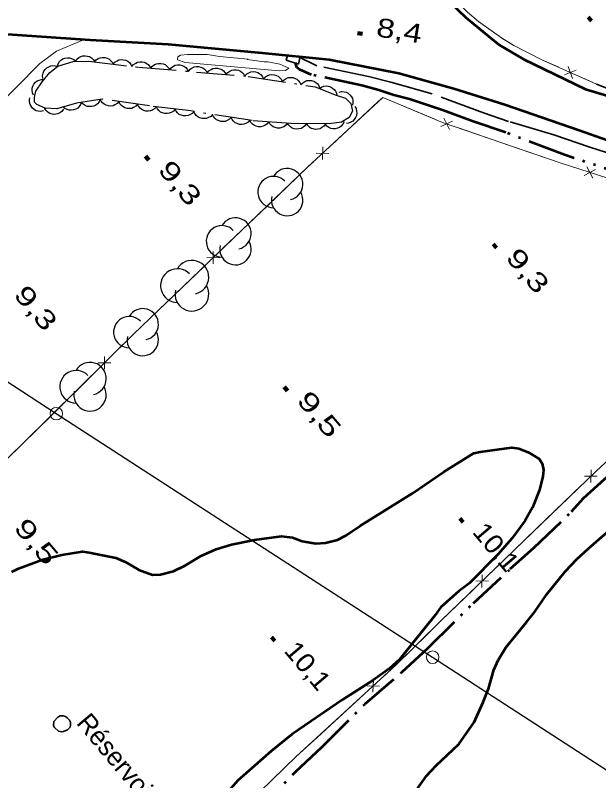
# Model space of a CAD drawing. Extents: x 386081 to 389416, y 5130568 to 5134082.
# Drawn here: x 386756.8 to 386849.4, y 5133230.6 to 5133352 of the extents above; entities that cross this region are included whole.
import ezdxf

# ---------------------------------------------------------------- set-up
doc = ezdxf.new("R2010")
doc.units = 0
doc.header["$LTSCALE"] = 1.2
for name, pattern in [('DASH_DOUBLE_DOT', [9.2, 5, -1.2, 0.3, -1.2, 0.3, -1.2]), ('DOT_DASHED', [7.7, 5, -1.2, 0.3, -1.2]), ('LONG_DASHED', [7.5, 6, -1.5])]:
    doc.linetypes.add(name, pattern=pattern)
for name, color, linetype, lineweight in [('1', 7, 'Continuous', 53), ('19', 7, 'Continuous', 13), ('2', 7, 'Continuous', 13), ('21', 7, 'LONG_DASHED', 35), ('26', 7, 'Continuous', 35), ('3', 7, 'Continuous', 140), ('33', 7, 'Continuous', 35), ('36', 7, 'Continuous', 13), ('37', 7, 'Continuous', 13), ('4', 7, 'DASH_DOUBLE_DOT', 53), ('44', 7, 'Continuous', 25)]:
    doc.layers.add(name, color=color, linetype=linetype, lineweight=lineweight)

msp = doc.modelspace()

# ---------------------------------------------------------------- linework, layer by layer
at = {"layer": '1'}
for points in [[(386756.3, 5133263.72), (386757.37, 5133264.23), (386761.19, 5133265.65), (386764.2, 5133266.41), (386767.48, 5133266.92), (386768.56, 5133266.78), (386772.79, 5133265.92), (386774.36, 5133265.26), (386776.42, 5133264.01), (386778.63, 5133263.24), (386779.89, 5133263.3), (386781.93, 5133263.84), (386783.78, 5133264.69), (386786.36, 5133266.25), (386788.69, 5133267.28), (386791.15, 5133268.03), (386794.81, 5133268.8), (386799.11, 5133269.37), (386800.82, 5133269.13), (386802.35, 5133268.59), (386804.56, 5133268.18), (386806.06, 5133268.3), (386807.95, 5133268.8), (386809.27, 5133269.48), (386811.58, 5133271.01), (386819.81, 5133276.11), (386824.83, 5133279.59), (386829.63, 5133282.51), (386830.63, 5133282.73), (386835.64, 5133283.43), (386836.77, 5133283.28), (386838.23, 5133282.71), (386839.98, 5133281.62), (386840.48, 5133280.91), (386840.69, 5133279.91), (386840.57, 5133278.84), (386840.01, 5133276.74), (386838.92, 5133273.94), (386837.74, 5133271.84), (386835.71, 5133269.03), (386833.44, 5133266.45), (386828.95, 5133261.92), (386827.24, 5133260.63), (386824.37, 5133258.09), (386823.46, 5133256.83), (386817.84, 5133249.78), (386816.25, 5133248.38), (386813.64, 5133246.51), (386808.84, 5133243.47), (386800.8, 5133237.95), (386797.46, 5133235.26), (386792.16, 5133230.61), (386790.32, 5133228.51)], [(386820.54, 5133229.18), (386822.1, 5133231.34), (386823.65, 5133233), (386827.21, 5133236.38), (386829.64, 5133239.89), (386831.09, 5133243.04), (386831.96, 5133245.13), (386832.79, 5133248.15), (386833.48, 5133249.7), (386834.67, 5133251.73), (386837.97, 5133255.73), (386839.22, 5133257.33), (386841.22, 5133260.16), (386844.09, 5133263.74), (386845.96, 5133265.7), (386847.83, 5133267.43), (386852, 5133271.05)]]:
    msp.add_lwpolyline(points, dxfattribs=at)
at = {"layer": '19'}
msp.add_lwpolyline([(386767.65, 5133348.12), (386763.38, 5133346.29), (386760.72, 5133344.34), (386753.09, 5133336.66), (386750.01, 5133333.3), (386745.36, 5133327.43), (386742.09, 5133323.01), (386739.6, 5133319.18), (386736.31, 5133314.67), (386731.99, 5133309.7), (386730.51, 5133307.71), (386727.73, 5133304.55), (386724.87, 5133300.61)], dxfattribs=at)
at = {"layer": '2'}
msp.add_lwpolyline([(386796.33, 5133344.59), (386796.9, 5133344.59), (386798.8, 5133344.22), (386800.27, 5133343.58), (386799.73, 5133343.24), (386798.74, 5133343.2), (386783.79, 5133344.5), (386782.59, 5133344.92), (386782.61, 5133345.42), (386783.06, 5133345.66), (386784.16, 5133345.78), (386787.34, 5133345.76), (386789.23, 5133345.46), (386793.77, 5133345.05), (386793.63, 5133344.96)], close=True, dxfattribs=at)
at = {"layer": '21', "linetype": 'Continuous', "lineweight": 53}
for points in [[(386811.69, 5133375.4), (386813.23, 5133373.46), (386814.1, 5133372.23), (386818.48, 5133364.01), (386821.69, 5133359.17), (386823.69, 5133356.39), (386827.14, 5133352.78), (386828.34, 5133351.65), (386832.24, 5133348.39), (386833.63, 5133347.32), (386837.49, 5133345.02), (386847.33, 5133340.29), (386858.17, 5133337.03), (386859.4, 5133336.55), (386863.39, 5133335.47), (386876.93, 5133330.57), (386884.36, 5133328.52), (386900.39, 5133323.67), (386904.83, 5133322.45), (386912.94, 5133320.47), (386913.79, 5133320.34)], [(386919.15, 5133311.75), (386911.03, 5133313.95), (386899, 5133317.79), (386885.66, 5133321.2), (386873.77, 5133324.65), (386859.8, 5133328.96), (386846.32, 5133333.74), (386834.54, 5133337.8), (386826.44, 5133340.32), (386817.71, 5133342.76), (386806.67, 5133344.93), (386796, 5133346), (386781.08, 5133347.37), (386768.73, 5133348.04), (386751.66, 5133349.21), (386737.07, 5133350.34), (386720.81, 5133350.76), (386710.23, 5133351.13), (386682.83, 5133351.49), (386670.45, 5133351.74), (386659.6, 5133351.51), (386645.78, 5133351.65), (386605.06, 5133351.34)]]:
    msp.add_lwpolyline(points, dxfattribs=at)
at = {"layer": '21'}
for points in [[(386905.51, 5133313.68), (386903.15, 5133314.42), (386899.62, 5133315.84), (386897.38, 5133316.65), (386894.67, 5133317.49), (386891.66, 5133318.32), (386883.74, 5133319.98), (386877.3, 5133321.64), (386874.6, 5133322.6), (386860.55, 5133326.72), (386851.98, 5133329.82), (386848.01, 5133331.05), (386842.3, 5133333.03), (386835.13, 5133335.15), (386831.17, 5133336.51), (386823.02, 5133339.55), (386816.45, 5133341.4), (386812.88, 5133342.29), (386804.69, 5133343.98), (386801.67, 5133345.43)], [(386849.06, 5133341.08), (386851.65, 5133340.05), (386856.09, 5133338.55), (386867.02, 5133335.13), (386871.2, 5133333.75), (386874.95, 5133332.34), (386878.61, 5133331.2)]]:
    msp.add_lwpolyline(points, dxfattribs=at)
at = {"layer": '26'}
for p, q in [((386799.8, 5133344.85), (386800.1, 5133345.75)), ((386801.8, 5133344.25), (386799.8, 5133344.85)), ((386801.8, 5133344.25), (386802, 5133345.25))]:
    msp.add_line(p, q, dxfattribs=at)
at = {"layer": '3'}
for p, q in [((386847.78, 5133351.72), (386848.29, 5133351.11)), ((386811.15, 5133349.17), (386811.93, 5133349.04)), ((386777.5, 5133329.62), (386778.01, 5133329.01)), ((386832.69, 5133315.71), (386833.2, 5133315.1)), ((386799.51, 5133293.05), (386800.02, 5133292.44)), ((386827.41, 5133272.19), (386827.92, 5133271.58)), ((386797.51, 5133253.35), (386798.02, 5133252.74))]:
    msp.add_line(p, q, dxfattribs=at)
at = {"layer": '33'}
msp.add_lwpolyline([(386765.05, 5133240.54), (386764.78, 5133240.75), (386764.41, 5133240.87), (386763.97, 5133240.87), (386763.6, 5133240.68), (386762.96, 5133239.96), (386762.89, 5133239.35), (386763.08, 5133239.04), (386763.67, 5133238.46), (386764.22, 5133238.34), (386764.5, 5133238.38), (386765.12, 5133238.63), (386765.52, 5133239.09), (386765.61, 5133239.37), (386765.58, 5133239.89), (386765.42, 5133240.17)], close=True, dxfattribs=at)
at = {"layer": '36', "lineweight": 25}
msp.add_lwpolyline([(386529.48, 5133338.34), (386646.14, 5133320.91), (386734.05, 5133307.9), (386763.33, 5133288.82), (386823.06, 5133250.19), (386965.77, 5133157.68), (387040.78, 5133098.87), (387093.59, 5133057.78), (387159.68, 5133026.76), (387228.64, 5132973.67), (387297.42, 5132941.46), (387339.88, 5132913.57), (387352.13, 5132976.96), (387402.17, 5132955.12), (387471.5, 5132924.49), (387529.57, 5132869.95)], dxfattribs=at)
at = {"layer": '36'}
for centre in [(386763.348, 5133288.8), (386823.078, 5133250.17)]:
    msp.add_circle(centre, 1, dxfattribs=at)
at = {"layer": '37'}
for p, q in [((386843.99, 5133342.57), (386845.86, 5133343.28)), ((386845.28, 5133341.99), (386844.57, 5133343.86)), ((386846.75, 5133342.11), (386849.08, 5133341.07)), ((386807.07, 5133331.46), (386814.4, 5133338.27)), ((386824.4, 5133334.35), (386826.2, 5133335.22)), ((386825.74, 5133333.89), (386824.86, 5133335.68)), ((386827.2, 5133334.13), (386836.65, 5133330.88)), ((386805.57, 5133329.1), (386805.64, 5133331.1)), ((386806.61, 5133330.07), (386804.61, 5133330.14)), ((386847.13, 5133326.6), (386848.92, 5133327.51)), ((386848.48, 5133326.17), (386847.57, 5133327.95)), ((386789.68, 5133314.92), (386796.9, 5133321.84)), ((386788.22, 5133312.54), (386788.26, 5133314.54)), ((386789.24, 5133313.52), (386787.24, 5133313.56)), ((386779.57, 5133305.24), (386786.79, 5133312.16)), ((386770.97, 5133295.86), (386770.98, 5133297.87)), ((386771.98, 5133296.86), (386769.98, 5133296.87)), ((386762.45, 5133288.42), (386769.56, 5133295.46)), ((386849.2, 5133278.88), (386847.2, 5133278.91)), ((386848.18, 5133277.89), (386848.22, 5133279.9)), ((386839.56, 5133270.57), (386846.76, 5133277.51)), ((386832.36, 5133263.63), (386839.56, 5133270.57)), ((386830.9, 5133261.25), (386830.94, 5133263.25)), ((386831.92, 5133262.23), (386829.92, 5133262.27)), ((386813.58, 5133244.61), (386813.67, 5133246.61)), ((386814.62, 5133245.56), (386812.62, 5133245.65)), ((386804.78, 5133237.49), (386812.15, 5133244.26))]:
    msp.add_line(p, q, dxfattribs=at)
for points in [[(386818.35, 5133365.94), (386819.15, 5133364.46), (386820.91, 5133361.61), (386824.36, 5133357.02), (386826.58, 5133354.52), (386828.61, 5133352.5), (386830.33, 5133350.98), (386833.98, 5133348.39), (386835.94, 5133347.18), (386840.42, 5133344.94), (386849.08, 5133341.07)], [(386826.5, 5133354.61), (386826.58, 5133354.52), (386828.61, 5133352.5), (386830.33, 5133350.98), (386833.98, 5133348.39), (386834.19, 5133348.26)], [(386834.19, 5133348.26), (386835.94, 5133347.18), (386840.42, 5133344.94), (386843.1, 5133343.74)], [(386593.59, 5133128.09), (386619.2, 5133152.08), (386649.9, 5133181.13), (386669.49, 5133200.45), (386685.98, 5133215.74), (386709.48, 5133238.08), (386750.18, 5133276.49), (386758, 5133284.01), (386775.58, 5133301.42), (386803.21, 5133327.88), (386815.15, 5133338.96), (386824.65, 5133335.01), (386843.49, 5133328.53), (386850.89, 5133326.13), (386860.15, 5133323), (386869.12, 5133320.4), (386877.97, 5133317.96), (386882.31, 5133316.98), (386889.35, 5133314.97), (386892.65, 5133314.47), (386900.06, 5133313.13)], [(386814.4, 5133338.27), (386815.15, 5133338.96), (386823.44, 5133335.51)], [(386836.65, 5133330.88), (386843.49, 5133328.53), (386846.12, 5133327.68)], [(386796.9, 5133321.84), (386803.21, 5133327.88), (386804.14, 5133328.74)], [(386669.49, 5133200.45), (386683.97, 5133183.96), (386701.46, 5133165.09), (386715.01, 5133150.92), (386727.96, 5133163.46), (386746.64, 5133181.9), (386763.45, 5133198.12), (386790.04, 5133223.39), (386801.43, 5133234.42), (386817.32, 5133249), (386824.42, 5133255.99), (386849.04, 5133279.7), (386869.98, 5133299.03), (386874.17, 5133303.31), (386874.92, 5133304.17), (386875.99, 5133305.83), (386876.61, 5133307.19), (386877.06, 5133308.73), (386877.63, 5133311.76)], [(386772.4, 5133298.27), (386775.58, 5133301.42), (386779.57, 5133305.24)], [(386755.31, 5133281.42), (386758, 5133284.01), (386762.45, 5133288.42)], [(386822.3, 5133253.9), (386824.42, 5133255.99), (386829.48, 5133260.86)], [(386815.1, 5133246.96), (386817.32, 5133249), (386822.3, 5133253.9)], [(386797.51, 5133230.63), (386801.43, 5133234.42), (386804.78, 5133237.49)]]:
    msp.add_lwpolyline(points, dxfattribs=at)
at = {"layer": '4'}
for points in [[(386895.94, 5133314.62), (386890.76, 5133315.56), (386887.43, 5133316.35), (386883.85, 5133317.38), (386879.14, 5133318.88), (386868.87, 5133321.67), (386858.53, 5133324.89), (386856, 5133325.83), (386843.99, 5133329.86), (386834.7, 5133333.39), (386829.5, 5133335.14), (386824.79, 5133336.89), (386819.41, 5133338.7), (386816.93, 5133339.33), (386814.51, 5133340.14), (386811.85, 5133340.83), (386803.85, 5133342.56), (386801.93, 5133343.38), (386801.5, 5133343.69), (386801.32, 5133344.49)], [(386793.08, 5133223.62), (386801.31, 5133231.99), (386805.55, 5133235.93), (386812.34, 5133242.76), (386818.2, 5133247.8), (386822.25, 5133251.56), (386829.54, 5133258.76), (386835.4, 5133264.17), (386839.14, 5133267.5), (386845.13, 5133273.28), (386847, 5133275.38), (386855.85, 5133283.38), (386861.71, 5133288.55), (386864.83, 5133291.5), (386871.26, 5133298.37), (386872.7, 5133300.03), (386875.7, 5133303.24), (386876.76, 5133304.53), (386878.39, 5133307.99), (386879.28, 5133310.95)]]:
    msp.add_lwpolyline(points, dxfattribs=at)
at = {"layer": '44', "linetype": 'DOT_DASHED'}
msp.add_lwpolyline([(386761.6, 5133337.25), (386760.24, 5133337.86), (386759.87, 5133338.22), (386759.87, 5133338.96), (386760.12, 5133339.95), (386761.1, 5133341.44), (386762.34, 5133342.92), (386763.57, 5133343.92), (386766.04, 5133344.67), (386768.51, 5133344.69), (386776.41, 5133343.77), (386793.81, 5133342.3), (386804.41, 5133340.65), (386807.74, 5133339.32), (386809.22, 5133338.84), (386810.09, 5133337.99), (386810.33, 5133336.76), (386809.84, 5133335.77), (386808.61, 5133335.02), (386806.63, 5133334.76), (386800.59, 5133334.84), (386794.42, 5133335.28), (386784.68, 5133336.81), (386778.14, 5133337.62), (386770.61, 5133338.67), (386766.53, 5133338.03), (386763.45, 5133337.14)], close=True, dxfattribs=at)
at = {"layer": '44'}
for points in [[(386763.51, 5133343.9), (386763.63, 5133344.3), (386763.86, 5133344.64), (386764.08, 5133344.88), (386764.38, 5133345.07), (386764.72, 5133345.21), (386765.1, 5133345.25), (386765.43, 5133345.26), (386765.76, 5133345.16), (386766.1, 5133345), (386766.38, 5133344.77)], [(386766.39, 5133344.67), (386766.62, 5133345.02), (386766.94, 5133345.28), (386767.22, 5133345.45), (386767.56, 5133345.55), (386767.92, 5133345.58), (386768.3, 5133345.52), (386768.62, 5133345.43), (386768.91, 5133345.24), (386769.19, 5133344.99), (386769.39, 5133344.7)], [(386769.39, 5133344.59), (386769.66, 5133344.9), (386770, 5133345.12), (386770.3, 5133345.26), (386770.65, 5133345.31), (386771.02, 5133345.3), (386771.39, 5133345.19), (386771.69, 5133345.07), (386771.96, 5133344.84), (386772.2, 5133344.56), (386772.37, 5133344.24)], [(386772.37, 5133344.24), (386772.64, 5133344.56), (386772.98, 5133344.78), (386773.28, 5133344.91), (386773.63, 5133344.96), (386774, 5133344.95), (386774.37, 5133344.85), (386774.67, 5133344.72), (386774.94, 5133344.5), (386775.18, 5133344.21), (386775.35, 5133343.89)], [(386775.34, 5133343.86), (386775.6, 5133344.19), (386775.94, 5133344.41), (386776.24, 5133344.56), (386776.58, 5133344.62), (386776.95, 5133344.62), (386777.32, 5133344.53), (386777.63, 5133344.41), (386777.91, 5133344.2), (386778.15, 5133343.92), (386778.33, 5133343.61)], [(386761.19, 5133341.99), (386761.15, 5133342.4), (386761.24, 5133342.8), (386761.35, 5133343.11), (386761.55, 5133343.39), (386761.82, 5133343.65), (386762.15, 5133343.84), (386762.45, 5133343.97), (386762.8, 5133344.01), (386763.17, 5133343.98), (386763.52, 5133343.88)], [(386778.33, 5133343.61), (386778.59, 5133343.93), (386778.93, 5133344.16), (386779.23, 5133344.31), (386779.57, 5133344.37), (386779.94, 5133344.37), (386780.31, 5133344.28), (386780.62, 5133344.16), (386780.89, 5133343.94), (386781.14, 5133343.67), (386781.32, 5133343.36)], [(386781.32, 5133343.36), (386781.58, 5133343.68), (386781.92, 5133343.91), (386782.21, 5133344.06), (386782.56, 5133344.12), (386782.93, 5133344.12), (386783.3, 5133344.02), (386783.61, 5133343.91), (386783.88, 5133343.69), (386784.13, 5133343.42), (386784.31, 5133343.1)], [(386784.31, 5133343.1), (386784.57, 5133343.43), (386784.91, 5133343.66), (386785.2, 5133343.8), (386785.55, 5133343.86), (386785.92, 5133343.87), (386786.29, 5133343.77), (386786.6, 5133343.66), (386786.87, 5133343.44), (386787.12, 5133343.16), (386787.3, 5133342.85)], [(386787.3, 5133342.85), (386787.56, 5133343.18), (386787.9, 5133343.4), (386788.19, 5133343.55), (386788.54, 5133343.61), (386788.91, 5133343.61), (386789.28, 5133343.52), (386789.59, 5133343.4), (386789.86, 5133343.19), (386790.11, 5133342.91), (386790.29, 5133342.6)], [(386790.29, 5133342.6), (386790.55, 5133342.92), (386790.89, 5133343.15), (386791.18, 5133343.3), (386791.53, 5133343.36), (386791.9, 5133343.36), (386792.27, 5133343.27), (386792.58, 5133343.15), (386792.85, 5133342.93), (386793.1, 5133342.66), (386793.28, 5133342.34)], [(386793.28, 5133342.38), (386793.57, 5133342.69), (386793.92, 5133342.89), (386794.22, 5133343.02), (386794.57, 5133343.06), (386794.94, 5133343.03), (386795.31, 5133342.91), (386795.6, 5133342.77), (386795.86, 5133342.54), (386796.09, 5133342.25), (386796.25, 5133341.92)], [(386796.25, 5133341.92), (386796.53, 5133342.23), (386796.88, 5133342.43), (386797.19, 5133342.56), (386797.54, 5133342.59), (386797.91, 5133342.57), (386798.27, 5133342.45), (386798.57, 5133342.31), (386798.83, 5133342.08), (386799.06, 5133341.78), (386799.21, 5133341.46)], [(386799.21, 5133341.46), (386799.5, 5133341.77), (386799.85, 5133341.97), (386800.15, 5133342.1), (386800.5, 5133342.13), (386800.87, 5133342.11), (386801.23, 5133341.99), (386801.53, 5133341.85), (386801.79, 5133341.61), (386802.02, 5133341.32), (386802.18, 5133341)], [(386759.7, 5133339.31), (386759.54, 5133339.69), (386759.5, 5133340.1), (386759.51, 5133340.43), (386759.62, 5133340.76), (386759.8, 5133341.09), (386760.06, 5133341.37), (386760.3, 5133341.58), (386760.63, 5133341.72), (386760.99, 5133341.81), (386761.35, 5133341.81)], [(386802.18, 5133341), (386802.46, 5133341.3), (386802.81, 5133341.51), (386803.12, 5133341.63), (386803.47, 5133341.67), (386803.83, 5133341.65), (386804.2, 5133341.52), (386804.5, 5133341.39), (386804.76, 5133341.15), (386804.99, 5133340.86), (386805.14, 5133340.54)], [(386805.1, 5133340.38), (386805.44, 5133340.61), (386805.83, 5133340.73), (386806.16, 5133340.79), (386806.5, 5133340.74), (386806.86, 5133340.64), (386807.19, 5133340.44), (386807.44, 5133340.24), (386807.65, 5133339.95), (386807.8, 5133339.62), (386807.88, 5133339.26)], [(386808.22, 5133339.82), (386808.63, 5133339.9), (386809.03, 5133339.87), (386809.35, 5133339.79), (386809.66, 5133339.62), (386809.94, 5133339.39), (386810.17, 5133339.08), (386810.33, 5133338.79), (386810.41, 5133338.45), (386810.43, 5133338.08), (386810.36, 5133337.72)], [(386761.31, 5133336.82), (386760.9, 5133336.74), (386760.49, 5133336.77), (386760.17, 5133336.85), (386759.87, 5133337.02), (386759.58, 5133337.25), (386759.35, 5133337.56), (386759.19, 5133337.84), (386759.11, 5133338.19), (386759.1, 5133338.56), (386759.16, 5133338.91)], [(386770.31, 5133338.62), (386770.13, 5133338.24), (386769.86, 5133337.94), (386769.61, 5133337.73), (386769.28, 5133337.59), (386768.92, 5133337.5), (386768.54, 5133337.5), (386768.22, 5133337.54), (386767.9, 5133337.69), (386767.59, 5133337.89), (386767.34, 5133338.16)], [(386773.28, 5133338.3), (386773, 5133337.99), (386772.65, 5133337.78), (386772.35, 5133337.65), (386772, 5133337.6), (386771.63, 5133337.62), (386771.26, 5133337.74), (386770.96, 5133337.87), (386770.7, 5133338.1), (386770.47, 5133338.39), (386770.31, 5133338.71)], [(386764.48, 5133337.08), (386764.22, 5133336.75), (386763.89, 5133336.51), (386763.6, 5133336.36), (386763.26, 5133336.29), (386762.89, 5133336.28), (386762.51, 5133336.36), (386762.21, 5133336.47), (386761.92, 5133336.68), (386761.67, 5133336.95), (386761.48, 5133337.26)], [(386767.32, 5133338.26), (386767.19, 5133337.86), (386766.96, 5133337.53), (386766.74, 5133337.28), (386766.44, 5133337.1), (386766.09, 5133336.97), (386765.71, 5133336.93), (386765.38, 5133336.92), (386765.05, 5133337.03), (386764.72, 5133337.2), (386764.44, 5133337.43)], [(386776.25, 5133337.88), (386775.97, 5133337.57), (386775.62, 5133337.36), (386775.32, 5133337.23), (386774.97, 5133337.19), (386774.6, 5133337.21), (386774.23, 5133337.32), (386773.94, 5133337.46), (386773.67, 5133337.69), (386773.44, 5133337.97), (386773.28, 5133338.3)], [(386779.22, 5133337.47), (386778.94, 5133337.16), (386778.59, 5133336.95), (386778.29, 5133336.82), (386777.94, 5133336.78), (386777.57, 5133336.79), (386777.21, 5133336.91), (386776.91, 5133337.04), (386776.64, 5133337.27), (386776.41, 5133337.56), (386776.25, 5133337.88)], [(386782.2, 5133337.12), (386781.92, 5133336.8), (386781.58, 5133336.59), (386781.28, 5133336.45), (386780.93, 5133336.4), (386780.56, 5133336.42), (386780.19, 5133336.53), (386779.89, 5133336.65), (386779.63, 5133336.88), (386779.39, 5133337.17), (386779.22, 5133337.49)], [(386810.72, 5133337.54), (386810.92, 5133337.18), (386811.01, 5133336.78), (386811.04, 5133336.45), (386810.97, 5133336.11), (386810.84, 5133335.76), (386810.61, 5133335.45), (386810.39, 5133335.21), (386810.09, 5133335.03), (386809.74, 5133334.9), (386809.39, 5133334.85)], [(386785.18, 5133336.75), (386784.9, 5133336.43), (386784.56, 5133336.22), (386784.26, 5133336.08), (386783.91, 5133336.04), (386783.54, 5133336.05), (386783.17, 5133336.16), (386782.87, 5133336.28), (386782.6, 5133336.51), (386782.36, 5133336.8), (386782.2, 5133337.12)], [(386788.14, 5133336.27), (386787.85, 5133335.96), (386787.5, 5133335.76), (386787.2, 5133335.63), (386786.85, 5133335.6), (386786.48, 5133335.62), (386786.11, 5133335.74), (386785.82, 5133335.88), (386785.56, 5133336.12), (386785.33, 5133336.41), (386785.17, 5133336.73)], [(386791.1, 5133335.8), (386790.82, 5133335.5), (386790.47, 5133335.29), (386790.16, 5133335.17), (386789.81, 5133335.13), (386789.44, 5133335.16), (386789.08, 5133335.28), (386788.78, 5133335.41), (386788.52, 5133335.65), (386788.29, 5133335.94), (386788.14, 5133336.27)], [(386794.07, 5133335.34), (386793.78, 5133335.03), (386793.43, 5133334.83), (386793.12, 5133334.7), (386792.77, 5133334.66), (386792.41, 5133334.69), (386792.04, 5133334.81), (386791.75, 5133334.95), (386791.48, 5133335.18), (386791.26, 5133335.48), (386791.1, 5133335.8)], [(386797.05, 5133335.09), (386796.8, 5133334.76), (386796.46, 5133334.53), (386796.17, 5133334.38), (386795.82, 5133334.31), (386795.45, 5133334.31), (386795.08, 5133334.4), (386794.78, 5133334.51), (386794.5, 5133334.72), (386794.24, 5133334.99), (386794.06, 5133335.31)], [(386800.05, 5133334.88), (386799.79, 5133334.55), (386799.46, 5133334.32), (386799.16, 5133334.17), (386798.82, 5133334.1), (386798.45, 5133334.09), (386798.07, 5133334.19), (386797.77, 5133334.3), (386797.49, 5133334.51), (386797.23, 5133334.78), (386797.05, 5133335.09)], [(386803.05, 5133334.81), (386802.81, 5133334.46), (386802.49, 5133334.21), (386802.2, 5133334.04), (386801.86, 5133333.96), (386801.49, 5133333.93), (386801.12, 5133334), (386800.8, 5133334.09), (386800.51, 5133334.29), (386800.24, 5133334.55), (386800.05, 5133334.85)], [(386806.05, 5133334.77), (386805.81, 5133334.42), (386805.49, 5133334.17), (386805.2, 5133334), (386804.86, 5133333.92), (386804.49, 5133333.89), (386804.12, 5133333.96), (386803.8, 5133334.05), (386803.51, 5133334.25), (386803.24, 5133334.51), (386803.05, 5133334.81)], [(386809.02, 5133335.07), (386808.84, 5133334.7), (386808.56, 5133334.41), (386808.3, 5133334.2), (386807.98, 5133334.07), (386807.61, 5133333.99), (386807.23, 5133334), (386806.91, 5133334.05), (386806.59, 5133334.2), (386806.29, 5133334.41), (386806.05, 5133334.68)]]:
    msp.add_lwpolyline(points, dxfattribs=at)
for centre, radius, start, end in [((386799.984, 5133325.196), 2.499, 282.26917, 149.72626), ((386797.834, 5133323.947), 2.499, 44.11537, 269.80396), ((386799.984, 5133322.697), 2.499, 166.93686, 29.62122), ((386791.78, 5133317.382), 2.491, 282.26917, 149.72626), ((386789.638, 5133316.137), 2.491, 44.11537, 269.80396), ((386791.78, 5133314.891), 2.491, 166.93686, 29.62122), ((386784.868, 5133310.44), 2.678, 282.26917, 149.72626), ((386782.566, 5133309.101), 2.678, 44.11537, 269.80396), ((386784.868, 5133307.762), 2.678, 166.93686, 29.62122), ((386777.059, 5133302.971), 2.489, 282.26917, 149.72626), ((386774.919, 5133301.727), 2.489, 44.11537, 269.80396), ((386777.059, 5133300.482), 2.489, 166.93686, 29.62122), ((386768.697, 5133294.358), 2.578, 282.26917, 149.72626), ((386766.48, 5133293.069), 2.578, 44.11537, 269.80396), ((386768.697, 5133291.779), 2.578, 166.93686, 29.62122)]:
    msp.add_arc(centre, radius, start, end, dxfattribs=at)

# ---------------------------------------------------------------- texts
at = {"layer": '3'}
for s, rotation, width, p in [('8,4    ', 350.833, 1.3, (386813.98, 5133348.68)), ('9,3    ', 310.294, 1.4, (386779.33, 5133327.4)), ('9,3    ', 310.294, 1.4, (386834.52, 5133313.49)), ('9,3    ', 310.294, 1.4, (386756.43, 5133307.58)), ('9,5    ', 310.294, 1.45, (386801.34, 5133290.83)), ('9,5    ', 310.294, 1.45, (386756.44, 5133270.63)), ('10,1   ', 310.294, 1.1, (386829.24, 5133269.97)), ('10,1   ', 310.294, 1.1, (386799.34, 5133251.13))]:
    msp.add_text(s, height=3, rotation=rotation, dxfattribs=dict(at, width=width)).set_placement(p)
at = {"layer": '33'}
msp.add_text('Réservoir', height=3, rotation=309.89, dxfattribs=at).set_placement((386766.41, 5133239.69))

doc.saveas('drawing.dxf')
